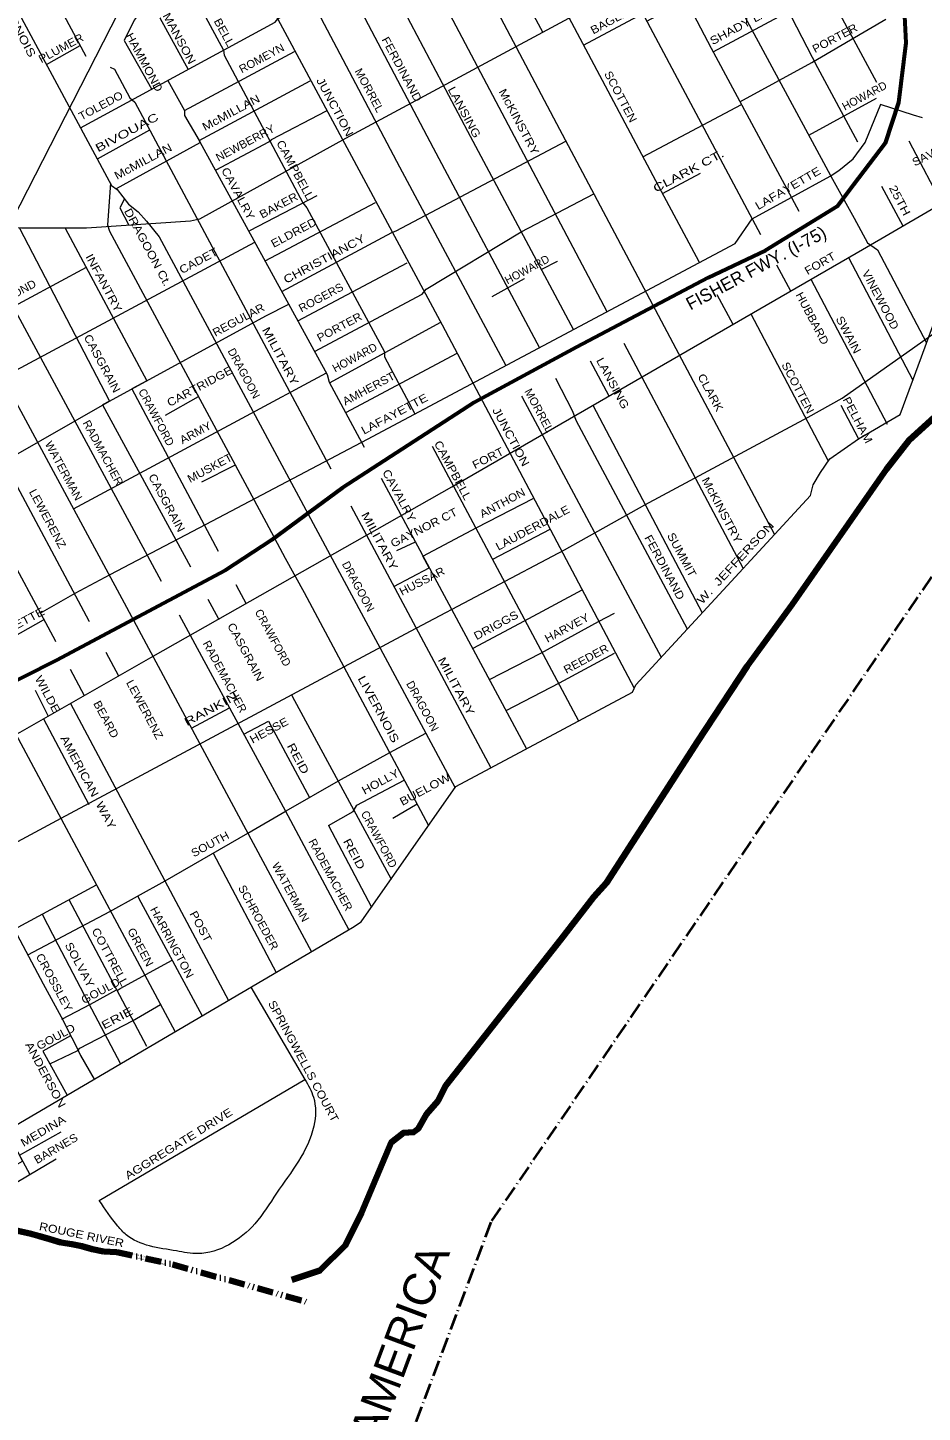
# Model space of a CAD drawing. Extents: x 34705 to 138605, y 34275 to 143551.
# Drawn here: x 82138 to 90524, y 83073 to 96052 of the extents above; entities that cross this region are included whole.
import ezdxf
from ezdxf.enums import TextEntityAlignment as Align

# ---------------------------------------------------------------- set-up
doc = ezdxf.new("R2010")
doc.units = 0
doc.header["$LTSCALE"] = 30
doc.linetypes.add('DASH_DOUBLE_DOT', pattern=[9.2, 5, -1.2, 0.3, -1.2, 0.3, -1.2])
doc.linetypes.add('DOT_DASHED', pattern=[7.7, 5, -1.2, 0.3, -1.2])
for name, color, linetype, lineweight in [('1', 7, 'Continuous', 13), ('11', 7, 'Continuous', 13), ('50', 7, 'Continuous', 13), ('51', 7, 'Continuous', 35), ('56', 7, 'DOT_DASHED', 40), ('58', 7, 'Continuous', 106), ('59', 7, 'DASH_DOUBLE_DOT', 106)]:
    doc.layers.add(name, color=color, linetype=linetype, lineweight=lineweight)

msp = doc.modelspace()

# ---------------------------------------------------------------- linework, layer by layer
at = {"layer": '1'}
for p, q in [((88600.2, 98320.64), (90094.32, 95540.39)), ((83323.52, 96242.99), (83640.82, 95661.07)), ((88563.58, 95826.29), (89271.09, 96204.61)), ((82315.19, 95707.86), (82628.63, 95885.07)), ((83607.12, 95277.71), (84639.61, 95828.94)), ((87905.64, 94842.76), (88829.93, 95331.32)), ((89460.08, 95046.58), (90096.08, 95392.11)), ((90128.77, 95334.31), (90439.87, 95236.51)), ((90439.97, 95236.68), (90523.7, 95211.51)), ((82793.77, 94824.38), (83281.49, 95093.5)), ((88088.32, 94499.25), (88444.7, 94688.81)), ((90141.08, 94566.55), (90341.54, 94194.91)), ((84218.94, 94150.48), (84850.63, 94479.07)), ((84363.49, 93866.06), (85398.68, 94412.72)), ((84670.83, 93304.42), (85694.56, 93847.17)), ((89832.78, 93899.13), (90435.43, 92747.03)), ((81645.1, 93245.39), (82689.02, 93808.58)), ((89158.79, 93830.17), (89289.5, 93585.1)), ((89478.97, 93694.62), (90194.72, 92336.96)), ((88597.06, 93552.33), (88749.25, 93272.81)), ((82000.25, 93436.99), (83388.2, 90864.75)), ((88917.37, 93369.99), (89639.04, 91998.36)), ((84968.16, 92724.77), (86009.92, 93290.78)), ((87725.82, 93094.19), (88844.17, 90982.88)), ((85119.18, 92444.22), (86162.38, 93002.51)), ((82565.92, 91540.97), (84937.46, 92817.19)), ((87409.87, 92930.18), (87585.95, 92600.37)), ((83430.6, 92421.62), (83739.42, 92595.05)), ((81225.48, 92485.49), (82393.86, 90306.92)), ((87435.69, 92513.52), (88461.4, 90568.73)), ((89761.78, 92514.13), (89926.09, 92198.02)), ((85928.43, 92131.31), (87301.9, 89553.69)), ((83771.41, 91794.46), (84079.83, 91951.63)), ((85450.65, 91828.43), (86814.95, 89293.9)), ((85166.2, 91570.3), (86479.64, 89115.01)), ((86499.21, 91069.72), (87035.07, 91352.46)), ((85597.22, 91151.22), (85771.79, 91232.71)), ((81647.37, 90141.24), (82287.49, 90502.16)), ((82393.86, 90306.92), (82397.82, 90299.42)), ((82869.85, 90198.78), (82990.5, 89976.17)), ((82535.45, 90038.64), (82666.07, 89791.16)), ((82209.37, 89841.57), (82330.28, 89599.66)), ((82537.97, 89718.11), (84020.02, 86934.28)), ((82285.09, 89573.9), (82712.29, 88770.44)), ((83671.93, 89486.8), (84031, 89675.85)), ((85789.17, 88772.69), (85561.2, 88640.67)), ((84956.26, 88575.32), (85362.22, 87808.9)), ((83875.34, 88314.22), (84466.29, 87196.32)), ((82525.06, 87878.8), (83252.95, 86505.93)), ((84228.91, 87056.94), (84736.28, 86192.85)), ((82807.41, 85060.28), (84736.28, 86192.85))]:
    msp.add_line(p, q, dxfattribs=at)
for points in [[(75461.99, 108389.33), (75949.8, 107475.21), (75982.05, 107419.91), (76018.91, 107313.91), (77396.45, 104728.46), (77433.31, 104686.98), (77737.38, 104216.9), (82924.91, 94574.55), (82977.39, 94535.18), (83082.34, 94397.38), (83174.18, 94325.2), (83252.9, 94239.89), (83370.97, 94092.26), (86141.27, 88934.48)], [(83944.94, 105858.26), (84407.41, 104899.6), (85247.05, 103134.47), (85273.29, 103095.09), (85312.65, 103009.79), (86306.44, 101019.92), (86450.76, 100875.56), (86857.46, 100075.01), (86896.82, 99851.91), (87605.27, 98513.29), (87644.63, 98395.18), (88458.03, 96846.58), (88523.63, 96780.96), (89683.06, 94633.6), (89886.41, 94266.14), (90011.05, 94036.48), (90103.12, 93970.1), (90563.88, 93097.88)], [(82202.94, 105549.99), (85204.41, 99943.77), (85263.45, 99812.54), (88077.23, 94520.03), (88429.84, 93859.47), (88435.83, 93848.46)], [(83551.57, 105605.49), (84853.47, 102911.36), (84892.83, 102826.06), (87224.8, 98460.8), (87244.48, 98342.68), (88545.24, 95860.37), (89368.06, 94331.32)], [(79319.72, 102029.25), (80445.33, 99929.01), (80753.64, 99354.85), (80806.12, 99282.67), (82682.2, 95785.2)], [(85097.11, 100144.17), (84876.42, 99702.63), (84791.15, 99525.46), (85138.81, 98849.59), (85912.86, 97392.86), (86194.93, 96861.35), (87093.61, 95155.26), (89140.06, 91303.04)], [(82469.51, 99877.93), (86021.78, 93268.36), (87823.93, 89860.92)], [(68439.64, 83130.91), (69240.62, 83379.94), (69351.18, 83443.98), (71166.8, 83996.99), (73724.39, 85148.13), (74227.76, 85392.62), (75135.57, 85904.88), (77195.6, 86958.51), (78743.53, 87721.08), (81322.94, 89059.96), (82067.81, 89449.98), (83313.14, 90160.16), (86113.68, 91749.34), (89963.15, 93974.49), (93143.39, 95827.08), (94534.21, 96642.05), (99929.58, 99752.11)], [(82633.73, 95113.99), (84458.09, 96105.04), (84484.28, 96137.06), (84923.63, 96381.55), (86104.85, 97031.09), (86153.29, 96939.81), (86652.17, 97200.46), (86628.86, 97244.3), (87186.7, 97544.09), (87169.86, 97575.99), (88600.2, 98320.64)], [(88220.48, 98123), (88989.37, 96684.18), (89048.41, 96638.24), (89540.39, 95680.21), (89917.39, 94981.27)], [(86909.94, 98068.73), (87972.61, 96054.24), (89006.99, 94114.8)], [(85353.77, 97367.24), (83154.5, 96149.39), (83134.82, 96123.15), (83042.99, 95932.85), (83298.82, 95480.08)], [(89176.52, 97200.37), (85118.47, 95012.38), (83748.97, 94259.17), (83663.06, 94238.95), (82687.74, 94173.23), (82081.32, 94173.23), (81867.81, 94178.29), (81135.06, 94319.83), (79875.47, 94474.01), (79467.4, 94582.7), (79159.14, 94668.63), (78557.77, 94683.8), (78406.17, 94688.86), (78108.01, 94759.63), (77819.96, 94840.51), (76700.62, 94653.47), (76422.68, 94577.64), (75972.91, 94340.05), (75418.3, 93641.17), (74705.75, 92822.24)], [(86403.84, 97070.71), (86595.07, 96723.55), (86621.31, 96644.81), (86686.91, 96533.25), (86966.3, 96007.57)], [(87348.77, 95890.22), (87903.33, 96185.57), (87941.55, 96113.13), (88633.43, 96486.33), (88988.41, 96672.61), (89378.3, 96870.53), (89874.49, 97069.92)], [(85748.21, 96834.98), (86581.95, 95253.69), (87567.35, 93393.37)], [(83473.49, 96769.77), (83974.47, 95840.99), (83981.03, 95795.05), (84715.72, 94410.5), (84755.07, 94364.57), (85483.2, 93012.83), (85483.2, 92966.89), (85768.25, 92431.92)], [(85429.29, 96659.61), (86260.53, 95083.08), (87254.45, 93221.31)], [(85115.74, 96487.19), (85939.1, 94925.6), (86935.36, 93052.03)], [(84799.57, 96312.51), (85624.23, 94748.43), (86618.76, 92884.74)], [(88815.04, 95358.99), (89488.25, 95726.62), (89850.55, 95937.47), (90183.38, 96131.41)], [(82911.79, 95683.5), (82951.15, 95663.82), (83095.46, 95394.78), (83141.38, 95355.41), (84980.14, 91918.1)], [(82969.69, 94545.29), (83755.47, 94975.96), (83743.85, 94996.27), (84787.13, 95553.72)], [(83452.64, 95558.85), (83607.12, 95276.67), (83607.12, 95230.73), (83744.88, 94994.51), (83771.12, 94948.57), (84945.31, 92802.85), (84964.99, 92730.67), (85293.63, 92120.13)], [(83905.25, 94719.6), (84399.89, 94981.55), (84423.17, 95004.84), (84938.34, 95271.6)], [(88929.15, 94260.74), (89660.54, 94661.39), (89742.78, 94712.4), (89875.71, 94823.72), (89990.09, 94975.24), (90134.35, 95336.02)], [(84520.25, 93579.6), (85551.8, 94134.05), (85592.23, 94149.22), (87182.44, 94988.06)], [(90397.52, 94992.28), (90731.41, 94354.89), (91391.74, 93123.57)], [(79473.51, 94581.39), (79423.56, 94424.12), (79876.6, 93592.25), (79813.41, 93557.6), (83519.56, 86639.82)], [(82913.53, 94595.69), (82885.55, 94203.81), (82905.23, 94144.75), (84374.61, 91415.02), (84551.72, 91080.37), (84728.84, 90758.84), (85895.36, 88573.78)], [(84827.62, 93017.9), (85837.26, 93555.37), (85872.18, 93601.94), (86765.44, 94137.48), (87444.52, 94494.71)], [(83044.17, 94447.49), (83002.52, 94364.17), (83087.54, 94200.17)], [(81059.64, 94329.06), (83041.16, 90661.32), (84797.55, 87390.82)], [(82256, 90563.96), (82584.27, 90752.47), (82910.15, 90927.1), (83812.14, 91398.62), (85324.38, 92195.4), (88770.42, 94030.62), (88929.15, 94260.74)], [(82061.57, 94173.23), (82904.34, 92552.65), (82840.48, 92516), (83663.83, 90997.32)], [(82489.55, 94173.23), (83253.28, 92742.85), (83113.61, 92666.72), (83922.12, 91144.47)], [(81225.48, 92485.49), (81856.66, 92853.79), (81900.42, 92772.81), (84266.05, 94041.43)], [(86951.66, 93788.21), (86957.48, 93788.21), (87102.96, 93863.89), (87102.96, 93863.89)], [(86491.93, 93532.08), (86794.54, 93700.9), (86794.54, 93700.9)], [(77767.71, 81456.81), (77899.73, 81671.43), (78115.05, 81886.81), (79558.23, 83534.2), (79913.21, 84174.53), (80112.53, 84531.08), (80333.66, 84769.75), (85184.05, 87617.76), (85265.52, 87670.15), (86150.05, 88939.17), (87808.55, 89823.99), (87837.64, 89893.84), (89477.23, 91667.85), (89500.51, 91766.81), (89570.34, 91883.23), (89657.63, 92011.3), (89925.32, 92197.57), (90318.12, 92426.06), (90515.98, 92967.43), (90725.47, 93537.9)], [(81593.01, 91800.17), (82905.04, 92553.05), (84370.55, 93351.77), (84584.78, 93461.67)], [(87087.05, 92766.76), (87244.48, 92458.36), (87277.28, 92373.05), (88320.26, 90416.03)], [(86768.33, 92596.97), (86772.18, 92589.59), (88077.55, 90153.42)], [(81914.58, 91984.7), (82710.76, 90492.32), (82713.5, 90487.25)], [(85570.5, 90814.52), (85902.06, 90989.83), (85842.98, 91099.58), (86347.9, 91366.6), (86877.46, 91640.19)], [(84088.33, 90831.54), (84115.96, 90779.52), (84181.6, 90659.6)], [(86312.99, 90237.29), (86795.99, 90493.42), (87335.66, 90784.11)], [(83827.12, 90696.13), (83924.66, 90516.22), (83930.06, 90505.08)], [(83559.09, 90548.03), (83830.46, 90045.12), (84552.46, 88715.62), (85148.67, 87595.01)], [(86466.45, 89941.32), (86947.29, 90190.72), (87488.49, 90487.6), (87639.79, 90563.28)], [(86621.95, 89652.44), (87121.87, 89911.31), (87639.79, 90190.72)], [(84611.02, 89800.78), (84618.26, 89786.42), (85545.15, 88071.34)], [(82140.55, 87361.63), (82908.7, 87769.11), (83426.62, 88054.35), (84200.58, 88502.58), (84561.38, 88712.14), (85050.2, 88991.56), (85533.2, 89259.33), (85870.72, 89439.79)], [(84164.15, 89430.67), (84396.19, 89552.84), (84779.15, 88836.62)], [(80285.82, 89279.81), (80388.06, 88598.46), (80431.61, 88489.55), (81278.66, 86909.02), (81284.66, 86909.02), (81320.56, 86879.12), (81475.96, 86562.02), (81921.46, 85763.42), (81957.36, 85673.72), (82157.45, 85303.67)], [(84956.26, 88575.32), (85188.41, 88706.32), (85223.33, 88764.53), (85665.59, 88997.38)], [(77938.14, 85315.4), (78726.07, 85730.24), (78746.45, 85899.06), (79211.82, 86149.41), (79236.55, 86103.14), (80957.78, 87034.19), (82781.73, 88017.13)], [(83169.6, 87910.33), (83177.16, 87896.12), (83771.93, 86788.61)], [(82272.32, 87742.6), (82420.02, 87458.94), (82735.77, 86854.46), (83007.49, 86339.75)], [(82010.48, 87601.49), (82283.92, 87088.62), (82469.01, 86745.54), (82507.12, 86669.3), (82594.23, 86500.48), (82632.33, 86418.79), (82761.63, 86195.39)], [(82457.07, 86760), (82725.39, 86900.3), (82969.8, 87034.19), (82975.62, 87028.36), (83004.72, 87045.83), (83491.9, 87310.05)], [(82346.69, 86338.48), (82609, 86463.71), (82626.46, 86487), (83121.1, 86743.13), (83382.97, 86894.48)], [(82539.56, 86603.75), (82280.26, 86457.42), (82509.34, 86047.25)], [(81310.24, 86154.54), (81374.77, 86043.04), (81396.55, 85983.13), (81864.21, 85130.06), (82403.69, 85449.45)], [(81516.43, 85101.56), (82089.68, 85429), (82060.24, 85483.45), (82450.78, 85701.04)]]:
    msp.add_lwpolyline(points, dxfattribs=at)
msp.add_spline([(84736.28, 86192.85), (84816.54, 86028.82), (84820.03, 85756.23), (84470.67, 85126.44), (84267.63, 84840.94), (83734.57, 84561.21), (83532.8, 84585.37), (83060.93, 84738.13), (82983.92, 84817.93), (82807.41, 85060.28)], degree=3, dxfattribs=at)
at = {"layer": '50'}
msp.add_line((76011.2, 82573.38), (90524.22, 110902), dxfattribs=at)
msp.add_lwpolyline([(75738.94, 84768.1), (76212.46, 85218.25), (76415.88, 85360.27), (77466.17, 85940.83), (78326.34, 86453.07), (78907.68, 86761.74), (80816.14, 87764.18), (82451.17, 88642.55), (85727.5, 90394.26), (87169.71, 91158.67), (87923.98, 91579.11), (89453.5, 92401.96), (89772.51, 92578.81), (92103.98, 94226.85), (93569.85, 95605.87)], dxfattribs=at)
at = {"layer": '51', "lineweight": 60}
msp.add_lwpolyline([(90347.13, 96349.89), (90369.93, 95910.74), (90301.51, 95351.83), (90176.08, 94969.71), (89875.34, 94574.77), (89727.1, 94375.16), (89054.34, 93964.53), (88512.71, 93707.88), (87281.22, 93057.72), (86323.39, 92538.72), (85090.47, 91738.86), (84423.41, 91248.38), (83990.11, 90963.22), (82405.13, 90119.14), (81789.38, 89811.17)], dxfattribs=at)
at = {"layer": '56'}
msp.add_lwpolyline([(101333.7, 97121.46), (95399.61, 95024.99), (91130.54, 91667.28), (86478.26, 84854.43), (84052.84, 78374.69)], dxfattribs=at)
at = {"layer": '58'}
msp.add_lwpolyline([(90638.91, 92403.01), (90400.67, 92186.68), (90189.71, 91913.82), (89303, 90644.65), (88881.42, 90066.23), (88421.58, 89363.32), (87562.6, 88035.31), (87446.09, 87906.53), (87136.34, 87505.26), (86058.37, 86138.28), (85981.8, 85990.43), (85877.49, 85869.1), (85797.87, 85730.3), (85756.01, 85698.19), (85661.6, 85693.91), (85545.25, 85603.8), (85267.09, 84943.68), (85117.39, 84640.01), (84878.03, 84402.3), (84613.63, 84314.64)], dxfattribs=at)
at = {"layer": '59'}
msp.add_lwpolyline([(81456.08, 84901.78), (81521.47, 84887.31), (81687.73, 84855.26), (81783.02, 84847.72), (81872.41, 84828.27), (81970.68, 84796.48), (82058.6, 84772.82), (82158.65, 84748.81), (82248.15, 84724.75), (82345.01, 84696.98), (82448.78, 84666.42), (82552.83, 84648.53), (82644.15, 84629.31), (82741.31, 84603.18), (82847.89, 84579.93), (82972.31, 84575.19), (83495.72, 84459.53), (84756.9, 84106.16)], dxfattribs=at)

# ---------------------------------------------------------------- texts
at = {"layer": '11'}
for s, rotation, width, p in [('LIVERNOIS', 298.297, 1.3, (81987.52, 96073.13)), ('CAMPBELL', 298.295, 1.15, (83867.64, 96138.14)), ('SHADY LANE', 28.132, 1.2, (88894.7, 96067.91)), ('MANSON ', 298.297, 1.2, (83534.24, 95919.27)), ('BAGLEY', 28.224, 1.15, (87642.58, 96097.38)), ('PORTER', 27.904, 1.1, (89721.43, 95920.85)), ('PLUMER', 28.297, 1.1, (82467.78, 95827.43)), ('HAMMOND ', 298.297, 1.15, (83206.07, 95696.52)), ('FERDINAND', 298.243, 1.15, (85611.72, 95645.73)), ('ROMEYN', 28.222, 1.05, (84348.14, 95733.34)), ('MORREL', 298.245, 1.05, (85306.95, 95447.55)), ('JUNCTION', 298.245, 1.2, (84984.98, 95291.26)), ('SCOTTEN', 297.901, 1.1, (87663.18, 95388.37)), ('TOLEDO', 28.296, 1.1, (82840.3, 95288.05)), ('McMILLAN', 28.22, 1.2, (84061.18, 95223.68)), ('LANSING', 298.201, 1.2, (86198.32, 95242.66)), ('McKINSTRY', 297.91, 1.2, (86710.07, 95153.66)), ('BIVOUAC   ', 28.222, 1.45, (83138.77, 95066.82)), ('NEWBERRY', 28.221, 1.05, (84194.65, 94938.95)), ('McMILLAN', 28.22, 1.2, (83236.94, 94765.86)), ('CAMPBELL', 298.243, 1.15, (84612.28, 94702.3)), ('CLARK CT. ', 27.9, 1.4, (88367.06, 94686.43)), ('SAVOY', 27.091, 1.1, (90622.8, 94837.66)), ('LAFAYETTE', 30.188, 1.2, (89283, 94514.7)), ('CAVALRY', 298.241, 1.15, (84077.38, 94480.29)), ('BAKER', 28.224, 1.15, (84507.66, 94353.93)), ('25TH', 297.712, 1.25, (90279.89, 94416.1)), ('DRAGOON Ct.', 298.222, 1.2, (83229.91, 93977.48)), ('ELDRED', 28.22, 1.15, (84649.55, 94098.39)), ('CHRISTIANCY', 28.258, 1.25, (84935.31, 93852.03)), ('CADET', 28.223, 1.15, (83756.76, 93834.85)), ('INFANTRY', 298.22, 1.2, (82819.06, 93641.88)), ('FORT', 29.938, 1.15, (89584.04, 93810.39)), ('VINEWOOD', 297.709, 1.1, (90099.39, 93485.04)), ('DESMOND', 28.347, 1.05, (81988.74, 93501.46)), ('ROGERS', 28.225, 1.05, (84904.65, 93490.35)), ('REGULAR', 28.22, 1.1, (84131.74, 93280.56)), ('HUBBARD', 297.709, 1.1, (89459.92, 93310.48)), ('PORTER', 28.221, 1.1, (85077.12, 93213.22)), ('SWAIN', 297.711, 1.15, (89798.77, 93156.49)), ('MILITARY', 298.22, 1.3, (84474.6, 92956.33)), ('CASGRAIN', 298.22, 1.15, (82803.65, 92887.42)), ('LANSING', 298.201, 1.2, (87589.13, 92701.79)), ('CARTRIDGE', 28.221, 1.15, (83768.27, 92657.33)), ('AMHERST', 28.243, 1.1, (85352.44, 92636.89)), ('CLARK', 298.246, 1.15, (88505.84, 92614.82)), ('SCOTTEN', 297.751, 1.1, (89324.74, 92660.14)), ('MORREL', 298.245, 1.05, (86898.2, 92446.29)), ('LAFAYETTE', 28.038, 1.2, (85593.49, 92398.74)), ('PELHAM', 297.709, 1.15, (89885.35, 92357.48)), ('JUNCTION', 298.245, 1.2, (86634.97, 92199.49)), ('RADMACHER', 298.351, 1.05, (82811.82, 92049.77)), ('ARMY', 28.258, 1.1, (83728.6, 92223.09)), ('WATERMAN', 298.38, 1.05, (82442.33, 91881.59)), ('CAMPBELL', 298.243, 1.15, (86090.51, 91885.32)), ('MUSKET', 28.243, 1.1, (83863.19, 91891.7)), ('FORT', 26.9, 1.15, (86469.46, 91984.69)), ('CAVALRY', 298.241, 1.15, (85587.36, 91649.6)), ('CASGRAIN', 298.22, 1.15, (83408.73, 91581.28)), ('McKINSTRY', 297.91, 1.2, (88613.16, 91513.03)), ('LEWERENZ', 298.08, 1.1, (82291.44, 91432.14)), ('ANTHON', 28.244, 1.1, (86605.25, 91564.43)), ('MILITARY', 298.22, 1.3, (85404.37, 91223.03)), ('GAYNOR CT', 26.9, 1.15, (85869.11, 91332.59)), ('LAUDERDALE', 28.244, 1.15, (86888.28, 91331.17)), ('W.  JEFFERSON', 47.377, 1.3, (88800.03, 91012.14)), ('FERDINAND', 298.243, 1.15, (88075.27, 90976.63)), ('SUMMIT', 298.244, 1.15, (88236.57, 91093.55)), ('HUSSAR', 26.9, 1.1, (85851.2, 90830.8)), ('LAFAYETTE', 28.181, 1.2, (82001.05, 90393.81)), ('CASGRAIN', 298.22, 1.15, (84149.2, 90183.1)), ('DRIGGS', 28.241, 1.15, (86545.67, 90417.85)), ('HARVEY', 28.244, 1.1, (87209.92, 90393.39)), ('RADEMACHER', 298.24, 1.05, (83953.22, 89952.31)), ('REEDER', 28.245, 1.1, (87389.63, 90103.07)), ('MILITARY', 298.241, 1.3, (86122.87, 89861.89)), ('WILDE', 298.205, 1.2, (82291.96, 89785.45)), ('LIVERNOIS', 298.245, 1.3, (85393.71, 89646.71)), ('LEWERENZ', 298.08, 1.1, (83201.83, 89643.8)), ('RANKIN  ', 28.183, 1.45, (83907.89, 89653.14)), ('BEARD', 298.205, 1.1, (82839.66, 89551.37)), ('HESSE', 28.245, 1.15, (84417.76, 89432.33)), ('AMERICAN  WAY', 298.182, 1.2, (82672.32, 88962.08)), ('REID', 298.236, 1.3, (84639.69, 89183.76)), ('HOLLY', 28.242, 1.15, (85461.87, 88951.67)), ('BUELOW ', 28.24, 1.2, (85894.52, 88888.14)), ('SOUTH', 28.211, 1.1, (83865.4, 88366.06)), ('RADEMACHER', 298.24, 1.05, (84944.63, 88094.93)), ('REID', 298.236, 1.3, (85165.67, 88289.9)), ('WATERMAN', 298.239, 1.05, (84570.13, 87932.45)), ('SCHROEDER', 298.239, 1.05, (84267.27, 87694)), ('HARRINGTON', 298.241, 1.1, (83457.39, 87460.89)), ('POST', 298.239, 1.15, (83727.28, 87609.58)), ('COTTRELL', 298.209, 1.15, (82877.27, 87324.8)), ('GREEN', 298.211, 1.1, (83162.15, 87415.93)), ('CROSSLEY', 298.211, 1.1, (82353.71, 87085.05)), ('SOLVAY', 298.21, 1.15, (82592.56, 87250.53)), ('GOULD', 28.208, 1.1, (82838.26, 86990.73)), ('ERIE', 28.212, 1.35, (82993.91, 86735.88)), ('SPRINGWELLS COURT', 298.239, 1.15, (84690.56, 86346.7)), ('GOULD', 28.208, 1.1, (82418.68, 86560.42)), ('ANDERSON ', 298.21, 1.2, (82279.84, 86204.79)), ('AGGREGATE DRIVE', 31.912, 1.2, (83572.14, 85559.52)), ('MEDINA', 30.451, 1.2, (82300.9, 85678.33)), ('BARNES', 30.253, 1.1, (82420.97, 85513.04)), ('ROUGE RIVER', 348.351, 1.15, (82635.81, 84701.35))]:
    msp.add_text(s, height=75, rotation=rotation, dxfattribs=dict(at, width=width)).set_placement(p, align=Align.CENTER)
for s, height, rotation, p in [('HOWARD', 75, 28.032, (89999.84, 95380.91)), ('FISHER FWY. (I-75)', 120, 28.29, (88994.25, 93747.26)), ('HOWARD', 75, 28.221, (86836.49, 93752.88)), ('HOWARD', 75, 28.221, (85221.15, 92927.1)), ('DRAGOON', 75, 298.222, (84131.98, 92794.66)), ('CRAWFORD', 75, 297.943, (83310.76, 92383.19)), ('DRAGOON', 75, 298.222, (85203.88, 90797.05)), ('CRAWFORD', 75, 298.243, (84403.97, 90316.35)), ('DRAGOON', 75, 298.242, (85806.55, 89675.55)), ('CRAWFORD', 75, 298.243, (85398.49, 88427.51))]:
    msp.add_text(s, height=height, rotation=rotation, dxfattribs=at).set_placement(p, align=Align.CENTER)
at = {"layer": '56', "width": 1.05}
msp.add_text('UNITED STATES OF AMERICA', height=300, rotation=69.53, dxfattribs=at).set_placement((85040.85, 81735.28), align=Align.CENTER)
at = {"layer": '59'}
for s, rotation, width, p in [('CITY OF DETROIT LINE', 347.001, 1.2, (83105.29, 84553.9)), ('CITY OF', 346.999, 1.25, (83155.01, 84515.61)), ('RIVER ROUGE', 346.998, 1.1, (83301.73, 84483.09))]:
    msp.add_text(s, height=12.5, rotation=rotation, dxfattribs=dict(at, width=width)).set_placement(p)

doc.saveas('drawing.dxf')
